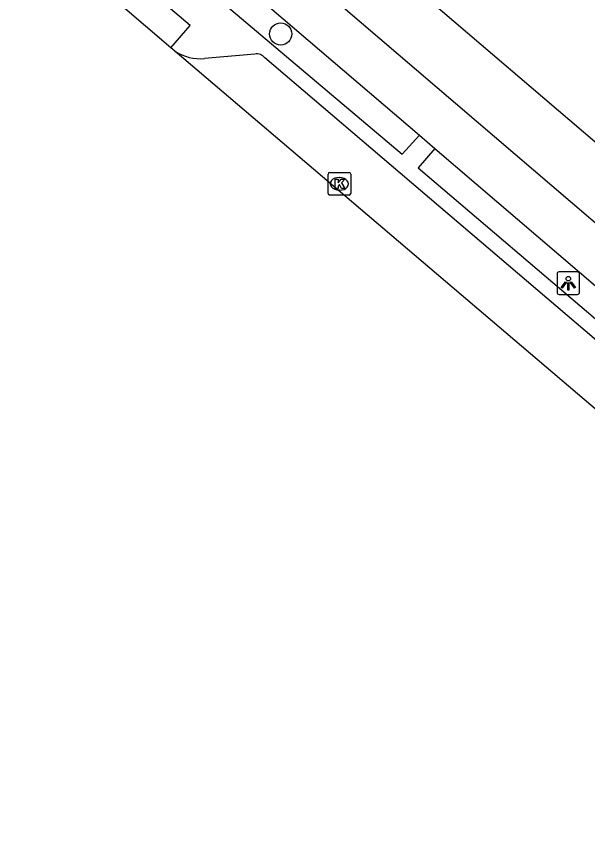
# Model space of a CAD drawing. Extents: x 162532 to 163264, y 381233 to 382042.
# Drawn here: x 162623.68 to 162648.89, y 381693.93 to 381729.86 of the extents above; entities that cross this region are included whole.
import ezdxf

# ---------------------------------------------------------------- set-up
doc = ezdxf.new("R2010")
doc.units = 0
for name, color, linetype in [('IMGEO_Berm_open', 7, 'Continuous'), ('IMGEO_Boom', 7, 'Continuous'), ('IMGEO_Fietspad_gesloten', 7, 'Continuous'), ('IMGEO_Kolk', 7, 'Continuous'), ('IMGEO_Lichtpunt', 7, 'Continuous'), ('IMGEO_Parkeervlak_open', 7, 'Continuous'), ('IMGEO_Rijbaan_lokaal_gesloten', 7, 'Continuous'), ('IMGEO_Voetpad_open', 7, 'Continuous')]:
    doc.layers.add(name, color=color, linetype=linetype)

msp = doc.modelspace()

# ---------------------------------------------------------------- linework, layer by layer
at = {"layer": 'IMGEO_Berm_open'}
for points in [[(162633.246, 381731.641), (162632.493, 381730.734), (162640.705, 381723.783), (162641.467, 381724.614)], [(162642.154, 381724.027), (162641.407, 381723.174), (162649.628, 381716.181), (162650.36, 381717.013)]]:
    msp.add_lwpolyline(points, dxfattribs=at)
at = {"layer": 'IMGEO_Boom'}
msp.add_circle((162635.348, 381729.084), 0.489, dxfattribs=at)
at = {"layer": 'IMGEO_Fietspad_gesloten'}
for points in [[(162680.601, 381693.932), (162634.563, 381733.29), (162601.096, 381761.857), (162549.056, 381806.402), (162548.287, 381807.068)], [(162633.246, 381731.641), (162641.467, 381724.614)], [(162641.467, 381724.614), (162642.154, 381724.027)], [(162642.154, 381724.027), (162650.36, 381717.013)]]:
    msp.add_lwpolyline(points, dxfattribs=at)
at = {"layer": 'IMGEO_Kolk'}
for p, q in [((162637.437, 381722.045), (162637.437, 381722.897)), ((162637.512, 381722.971), (162638.364, 381722.971)), ((162637.925, 381722.751), (162637.95, 381722.751)), ((162638.438, 381722.897), (162638.438, 381722.045)), ((162638.364, 381721.971), (162637.512, 381721.971)), ((162637.948, 381722.191), (162637.923, 381722.191))]:
    msp.add_line(p, q, dxfattribs=at)
for points in [[(162637.437, 381722.045), (162637.437, 381722.897)], [(162637.512, 381722.971), (162638.364, 381722.971)], [(162637.758, 381722.671), (162637.881, 381722.671), (162637.881, 381722.52), (162638.011, 381722.671), (162638.175, 381722.671), (162638.029, 381722.52), (162638.182, 381722.271), (162638.03, 381722.271), (162637.945, 381722.435), (162637.881, 381722.368), (162637.881, 381722.271), (162637.758, 381722.271), (162637.758, 381722.671)], [(162638.438, 381722.897), (162638.438, 381722.045)], [(162638.364, 381721.971), (162637.512, 381721.971)]]:
    msp.add_lwpolyline(points, dxfattribs=at)
for centre, start, end in [((162637.514, 381722.895), 91.552, 178.448), ((162637.514, 381722.895), 91.552, 178.448), ((162638.362, 381722.895), 1.552, 88.448), ((162638.362, 381722.895), 1.552, 88.448), ((162637.514, 381722.047), 181.552, 268.448), ((162637.514, 381722.047), 181.552, 268.448), ((162638.362, 381722.047), 271.552, 358.448), ((162638.362, 381722.047), 271.552, 358.448)]:
    msp.add_arc(centre, 0.0765, start, end, dxfattribs=at)
for centre, major_axis, ratio, start_param, end_param in [((162637.924, 381722.471), (-0.387, 0.002), 0.722429, 4.712389, 7.853982), ((162637.949, 381722.471), (-0.39, 0.002), 0.717154, 1.570796, 4.712389)]:
    msp.add_ellipse(centre, major_axis=major_axis, ratio=ratio, start_param=start_param, end_param=end_param, dxfattribs=at)
at = {"layer": 'IMGEO_Lichtpunt'}
for p, q in [((162647.54, 381718.49), (162647.54, 381717.683)), ((162647.54, 381718.49), (162647.54, 381717.683)), ((162648.442, 381718.585), (162647.634, 381718.585)), ((162648.442, 381718.585), (162647.634, 381718.585)), ((162648.536, 381717.683), (162648.536, 381718.49)), ((162648.536, 381717.683), (162648.536, 381718.49)), ((162647.634, 381717.589), (162648.442, 381717.589)), ((162647.634, 381717.589), (162648.442, 381717.589))]:
    msp.add_line(p, q, dxfattribs=at)
for points in [[(162647.914, 381718.154), (162647.953, 381718.126), (162647.765, 381717.864), (162647.727, 381717.891), (162647.914, 381718.154)], [(162648.016, 381718.106), (162648.063, 381718.106), (162648.063, 381717.784), (162648.016, 381717.784), (162648.016, 381718.106)], [(162648.126, 381718.126), (162648.164, 381718.153), (162648.351, 381717.891), (162648.312, 381717.863), (162648.126, 381718.126)]]:
    msp.add_lwpolyline(points, dxfattribs=at)
msp.add_circle((162648.039, 381718.288), 0.0994, dxfattribs=at)
for centre, start, end in [((162647.634, 381718.49), 90, 180), ((162647.634, 381718.49), 90, 180), ((162648.442, 381718.49), 0, 90), ((162648.442, 381718.49), 0, 90), ((162647.634, 381717.683), 180, 270), ((162647.634, 381717.683), 180, 270), ((162648.442, 381717.683), 270, 0), ((162648.442, 381717.683), 270, 360)]:
    msp.add_arc(centre, 0.0946, start, end, dxfattribs=at)
at = {"layer": 'IMGEO_Parkeervlak_open'}
for points in [[(162634.205, 381728.192), (162631.989, 381727.998)], [(162655.245, 381710.474), (162634.653, 381728.033)]]:
    msp.add_lwpolyline(points, dxfattribs=at)
for centre, radius, start, end in [((162631.793, 381730.007), 2.018, 236.4859, 275.5652), ((162634.298, 381727.744), 0.458, 39.1967, 101.7226)]:
    msp.add_arc(centre, radius, start, end, dxfattribs=at)
at = {"layer": 'IMGEO_Rijbaan_lokaal_gesloten'}
for points in [[(162630.504, 381728.474), (162625.934, 381732.39)], [(162630.679, 381728.324), (162630.504, 381728.474)], [(162656.237, 381706.57), (162630.679, 381728.324)]]:
    msp.add_lwpolyline(points, dxfattribs=at)
at = {"layer": 'IMGEO_Voetpad_open'}
for points in [[(162634.463, 381736.935), (162664.663, 381711.149)], [(162630.504, 381728.474), (162631.353, 381729.452), (162626.789, 381733.337), (162625.934, 381732.39)]]:
    msp.add_lwpolyline(points, dxfattribs=at)

doc.saveas('drawing.dxf')
